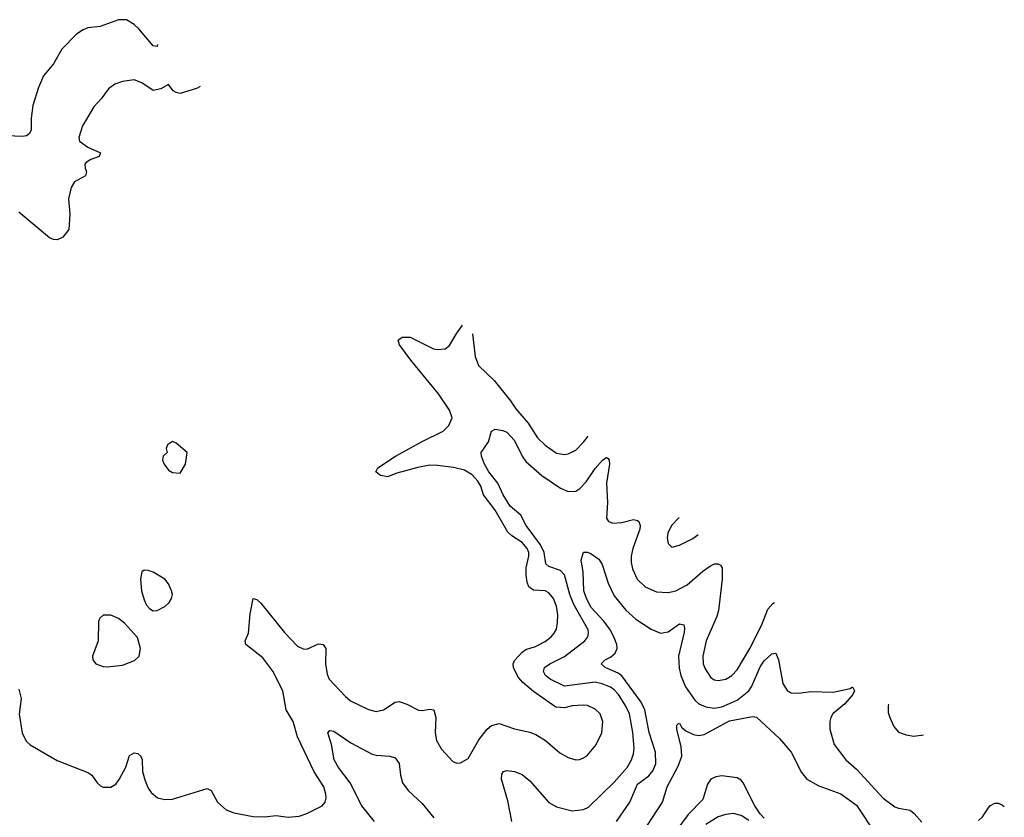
# Model space of a CAD drawing. Header units: inches. Extents: x 1384664 to 1536621, y 460766 to 646467.
# Tile 466 of 488: x 1482055 to 1487180, y 591471 to 595623. Entities that reach past the tile are written whole.
import ezdxf

# ---------------------------------------------------------------- set-up
doc = ezdxf.new("R2010")
doc.units = ezdxf.units.IN
doc.header["$MEASUREMENT"] = 0
doc.layers.add('B4589', color=7, linetype='Continuous')

msp = doc.modelspace()

# ---------------------------------------------------------------- linework, layer by layer
at = {"layer": 'B4589', "color": 5}
for points, elevation in [([(1482771.7, 595492.9), (1482770, 595483.7), (1482750, 595487.1), (1482674.7, 595574.7), (1482650, 595597.5), (1482610, 595621.2), (1482570, 595622.7), (1482473.3, 595586.7), (1482410, 595579.8), (1482385.5, 595570), (1482350, 595548), (1482273.4, 595470), (1482230, 595393.6), (1482178.9, 595330), (1482152.9, 595270), (1482123.6, 595176.4), (1482114.2, 595110), (1482113.7, 595050), (1482106.3, 595030), (1482090, 595017.8), (1482070, 595014.4), (1481990, 595018.8)], 660), ([(1482995, 595274.9), (1482975.2, 595264.8), (1482890, 595238.7), (1482870, 595243.1), (1482852.9, 595252.9), (1482830, 595285.2), (1482790, 595262.9), (1482750, 595254), (1482690, 595294.7), (1482650.6, 595309.4), (1482590, 595301.7), (1482550, 595286.8), (1482517.8, 595262.2), (1482479.5, 595210), (1482441.3, 595170), (1482382.6, 595070), (1482363.1, 595010), (1482365.7, 594990), (1482410, 594958.8), (1482475.5, 594930), (1482467.7, 594910), (1482425.1, 594894.9), (1482401, 594879), (1482394.6, 594870), (1482394.9, 594850), (1482402.8, 594830), (1482397, 594810), (1482340.7, 594779.3), (1482322, 594750), (1482309.1, 594690), (1482316.5, 594610), (1482310.3, 594530), (1482278.8, 594490), (1482250, 594476.2), (1482230, 594478), (1482210, 594487.1), (1482050, 594621.6)], 680), ([(1482050, 592138), (1482063.1, 592090), (1482051.8, 592008.2), (1482067.5, 591910), (1482088, 591868), (1482110, 591848.3), (1482250, 591766.7), (1482410, 591704.9), (1482430.1, 591690.1), (1482457.8, 591650), (1482474.6, 591634.6), (1482490, 591628.4), (1482530, 591628.2), (1482555.6, 591644.4), (1482572.7, 591667.3), (1482607.2, 591732.8), (1482626.9, 591793.1), (1482650, 591807), (1482670, 591803.1), (1482686, 591790), (1482691.7, 591770), (1482694.6, 591710), (1482705.4, 591665.4), (1482723.6, 591623.6), (1482739.6, 591599.6), (1482772.8, 591572.7), (1482810, 591563.1), (1482850, 591565.2), (1483030, 591620.3), (1483051.1, 591611.1), (1483084, 591550), (1483130.4, 591510), (1483170, 591494), (1483270, 591474.6), (1483330, 591472.7), (1483390, 591480.8), (1483451.6, 591471.5), (1483510, 591476.9), (1483550, 591490.3), (1483629.4, 591530), (1483645.1, 591550), (1483649.6, 591570), (1483647.8, 591592.2), (1483638.2, 591630), (1483588.5, 591708.5), (1483500.6, 591890), (1483477.5, 591970), (1483442.5, 592030), (1483424, 592130), (1483372.5, 592232.5), (1483320.4, 592300.3), (1483231.5, 592370), (1483228.6, 592390), (1483245.3, 592430), (1483253.8, 592530), (1483270, 592610.6), (1483290, 592604.9), (1483310, 592586), (1483433.3, 592433.3), (1483501.2, 592361.2), (1483530, 592348), (1483550, 592347.1), (1483610, 592373.2), (1483634, 592370), (1483647.9, 592350), (1483647.1, 592270), (1483656, 592216), (1483666.5, 592190), (1483750, 592100.7), (1483777.5, 592077.5), (1483870, 592032.3), (1483910, 592022.4), (1483948.9, 592031.1), (1484010, 592070.3), (1484030, 592073.8), (1484070, 592060.2), (1484130, 592028.4), (1484150, 592026.4), (1484190, 592034), (1484210, 592030.4), (1484220.6, 591990), (1484217.6, 591910), (1484224, 591870), (1484250, 591824.9), (1484310, 591761.6), (1484330, 591753.4), (1484350, 591754), (1484390, 591777.3), (1484445.4, 591874.6), (1484488.9, 591930), (1484510.5, 591949.5), (1484550, 591958.6), (1484630, 591931.6), (1484710, 591913.4), (1484741.8, 591901.8), (1484791.2, 591871.2), (1484866.3, 591806.3), (1484910, 591781.7), (1484950, 591770.3), (1484968.1, 591771.9), (1484990, 591780.4), (1485010, 591794.9), (1485053.1, 591846.9), (1485085.4, 591910), (1485090.9, 591970), (1485076.4, 592010), (1485050, 592034.5), (1485010, 592052.7), (1484990, 592055.5), (1484930.7, 592050.7), (1484890, 592041.1), (1484844.9, 592044.9), (1484730, 592125.3), (1484673.5, 592173.5), (1484650, 592200.8), (1484625.9, 592250), (1484623.4, 592270), (1484630, 592286.5), (1484670.6, 592330), (1484690, 592344.7), (1484740, 592360), (1484790, 592385.5), (1484820.9, 592410), (1484837.8, 592430), (1484849.1, 592450.9), (1484854.9, 592485.1), (1484855.6, 592524.4), (1484849.2, 592570), (1484833.9, 592610), (1484810, 592639), (1484790, 592649.1), (1484730, 592654), (1484705.8, 592670), (1484695.6, 592695.6), (1484691.3, 592731.3), (1484691.8, 592770), (1484704.8, 592830), (1484704.5, 592850), (1484696.2, 592870), (1484670, 592901.5), (1484616.1, 592936.1), (1484595, 592955), (1484530, 593070.6), (1484469, 593149), (1484454.7, 593194.7), (1484440.2, 593220.2), (1484410, 593253.7), (1484370, 593277.9), (1484312.4, 593292.4), (1484230, 593303), (1484190, 593303.4), (1484127.4, 593292.6), (1484017.5, 593262.5), (1483970, 593243.5), (1483933.2, 593250), (1483909.5, 593270), (1483919.6, 593290), (1484010.8, 593350), (1484150, 593427), (1484258.9, 593481.1), (1484289.2, 593510.8), (1484305.8, 593550), (1484291.5, 593590), (1484235.7, 593675.7), (1484091.6, 593850), (1484032, 593930), (1484025.2, 593954.8), (1484045.2, 593970), (1484086.8, 593970), (1484209.4, 593909.4), (1484230, 593906.2), (1484270, 593909.3), (1484292.9, 593927), (1484330, 593991.8), (1484359.5, 594033.1)], 680), ([(1484411.2, 593987.6), (1484425.7, 593870), (1484443.4, 593823.4), (1484525.1, 593745.1), (1484610, 593639), (1484637.6, 593597.6), (1484702.1, 593522.1), (1484750, 593446.4), (1484790, 593407.5), (1484850, 593366.4), (1484890, 593359.1), (1484910, 593362.4), (1484950, 593382), (1484990, 593423.2), (1485013.4, 593454.7)], 680), ([(1484616.5, 591450), (1484596.5, 591556.5), (1484562.2, 591670), (1484564.4, 591695.6), (1484574, 591710), (1484590, 591714.6), (1484629.7, 591710.2), (1484670, 591693.8), (1484710, 591660.2), (1484810, 591547.3), (1484850, 591526.4), (1484930, 591504), (1484990, 591512.4), (1485015.6, 591524.4), (1485150, 591653.8), (1485217, 591730), (1485240.2, 591770), (1485250, 591800.7), (1485253.3, 591830), (1485247.1, 591912.9), (1485228.9, 592010), (1485210, 592049.8), (1485172.5, 592110), (1485150, 592134.4), (1485130, 592147.9), (1485086.2, 592166.2), (1485050, 592174.5), (1484890, 592154.2), (1484816.8, 592190), (1484791.8, 592210), (1484782, 592230), (1484786, 592250), (1484814.3, 592270), (1484890, 592308.8), (1484996.1, 592390), (1485011.6, 592410), (1485016.5, 592430), (1485013.8, 592446.2), (1484938.8, 592578.8), (1484919.4, 592630), (1484890, 592733.6), (1484870, 592756.5), (1484810, 592776.8), (1484794, 592790), (1484785, 592850), (1484766.2, 592890), (1484691.3, 592990), (1484664.1, 593044.1), (1484607.9, 593090), (1484572.2, 593150), (1484544, 593210), (1484496.4, 593270), (1484475, 593310), (1484459.1, 593350), (1484457.6, 593370), (1484495.3, 593424.7), (1484510, 593481), (1484530, 593490.7), (1484570, 593484.9), (1484590, 593476.4), (1484630, 593432), (1484670.6, 593350.6), (1484690, 593323.5), (1484772.3, 593250), (1484870, 593183.8), (1484910, 593167.6), (1484950, 593168.4), (1484970, 593182.3), (1485003.4, 593216.6), (1485050, 593286.3), (1485090, 593331.8), (1485110, 593343.8), (1485118.3, 593338.3), (1485123.8, 593330), (1485124.6, 593310), (1485109.1, 593210), (1485113.8, 593110), (1485110, 593027.7), (1485120.3, 593010), (1485142.3, 593002.3), (1485190, 593005.9), (1485250, 593020.7), (1485270, 593016.5), (1485278, 593010), (1485285, 592990), (1485283.2, 592970), (1485246.4, 592870), (1485237.6, 592830), (1485237.9, 592797.9), (1485244.1, 592764.1), (1485269.2, 592710), (1485310.4, 592670), (1485370, 592643.9), (1485430, 592642), (1485470, 592649.2), (1485530, 592681.6), (1485610, 592751.8), (1485650, 592780.7), (1485671.1, 592791.1), (1485690, 592791.2), (1485702.8, 592782.8), (1485711, 592770), (1485710.8, 592710.8), (1485692.5, 592547.5), (1485683.4, 592516.6), (1485628.3, 592390), (1485610.2, 592310), (1485613.2, 592270), (1485623.3, 592243.3), (1485650, 592200.9), (1485670, 592186.9), (1485690, 592183.5), (1485730, 592190.2), (1485761.5, 592210), (1485790, 592239.1), (1485855.3, 592350), (1485915.5, 592470), (1485950, 592554.6), (1485975.5, 592584.5), (1485983.4, 592589.3)], 660), ([(1485486.9, 593032.2), (1485448.2, 592990), (1485429.2, 592950), (1485425.8, 592925.8), (1485430, 592896), (1485450, 592877.1), (1485490, 592887.4), (1485558.2, 592921.8), (1485586.7, 592943.2)], 680), ([(1485161.7, 591450), (1485231, 591550), (1485270, 591643.5), (1485330, 591687.5), (1485350, 591712.3), (1485365.6, 591750), (1485365.2, 591810), (1485331.7, 591911.7), (1485309, 592030), (1485289.5, 592070), (1485190, 592207.3), (1485170, 592221.7), (1485102.2, 592250), (1485081.3, 592270), (1485102.4, 592290), (1485130, 592304.6), (1485154.4, 592325.6), (1485164.9, 592350), (1485163.4, 592370), (1485148.4, 592410), (1485126, 592450), (1485093.5, 592493.5), (1485030, 592562.7), (1485004.5, 592610), (1484992.2, 592650), (1484988.2, 592748.2), (1484978, 592810), (1484990, 592851.3), (1485010, 592851), (1485030, 592842.8), (1485070, 592815.5), (1485086.4, 592786.4), (1485118.5, 592690), (1485150, 592623.2), (1485209.4, 592550), (1485262.5, 592502.5), (1485341.1, 592450), (1485390, 592430.2), (1485430, 592436.2), (1485490, 592478.3), (1485512.3, 592472.3), (1485516, 592456), (1485513.9, 592433.9), (1485484.7, 592310), (1485487.1, 592247.1), (1485496.4, 592210), (1485520.1, 592150), (1485570, 592080.2), (1485590, 592061.3), (1485626.5, 592046.5), (1485670, 592038.5), (1485710, 592046.6), (1485790, 592080.4), (1485850.5, 592130), (1485865.7, 592154.3), (1485910, 592254), (1485930, 592285.5), (1485970, 592321.1), (1485990, 592324.9), (1486005.3, 592290), (1486027.8, 592167.8), (1486050, 592131.7), (1486070, 592119.1), (1486110, 592116.8), (1486173.9, 592126.1), (1486290, 592121.6), (1486378.3, 592141.7), (1486390.8, 592150), (1486400.3, 592130), (1486392, 592110), (1486350, 592061.6), (1486287.9, 592010), (1486276.9, 591990), (1486271.7, 591970), (1486272, 591930), (1486294, 591850), (1486355.8, 591770), (1486410, 591721.7), (1486550.3, 591570), (1486610, 591526.3), (1486630, 591518.3), (1486690, 591507.6), (1486711, 591491), (1486750, 591446.4)], 640), ([(1486577.4, 592060.4), (1486574.9, 592050), (1486576, 592016), (1486583.7, 591990), (1486604.3, 591944.3), (1486630, 591914.9), (1486670, 591899.5), (1486710, 591894), (1486759.1, 591899.6)], 660), ([(1485323.1, 591430), (1485401.3, 591550), (1485424.4, 591630), (1485482.4, 591737.6), (1485500.9, 591790), (1485498.5, 591838.5), (1485476, 591930), (1485475.3, 591950), (1485482, 591958), (1485490, 591961), (1485499.9, 591939.9), (1485522, 591922), (1485562.8, 591902.8), (1485590, 591896.8), (1485617.5, 591902.6), (1485750, 591974), (1485870, 591996.5), (1485890, 591992.4), (1486010, 591882), (1486070, 591810.4), (1486124.7, 591704.7), (1486152.9, 591670), (1486215.1, 591635.1), (1486330, 591592.5), (1486410, 591533.7), (1486510, 591385.5)], 620), ([(1483901.6, 591450), (1483835.7, 591530), (1483775.2, 591650), (1483714.4, 591730), (1483692, 591770), (1483677.4, 591850), (1483658.4, 591910), (1483670, 591923), (1483690, 591919.5), (1483779.4, 591859.4), (1483890, 591800.3), (1483910, 591794.3), (1483982, 591790), (1484010, 591780.5), (1484030, 591751), (1484037.6, 591690), (1484048.2, 591650), (1484077.3, 591610), (1484150, 591542.4), (1484210, 591467.6)], 660), ([(1485930, 591466.4), (1485908.8, 591490), (1485882.1, 591530), (1485820.6, 591650), (1485810, 591663.8), (1485790, 591676.1), (1485710, 591686.2), (1485678.3, 591681.7), (1485652.4, 591670), (1485635.9, 591644.1), (1485610, 591564.5), (1485535, 591484.9), (1485470, 591399.5)], 620), ([(1487045.5, 591454.5), (1487066.8, 591473.2), (1487105.1, 591530), (1487130, 591544.9), (1487150, 591544.4), (1487170, 591534.4), (1487180.2, 591527)], 640), ([(1485850, 591454.2), (1485810, 591480.2), (1485770, 591491.4), (1485730, 591485.6), (1485690, 591472.9), (1485625.9, 591434.1)], 640)]:
    msp.add_lwpolyline(points, dxfattribs=dict(at, elevation=elevation))
at = {"layer": 'B4589', "color": 5, "elevation": 720}
for points in [[(1482850, 593428), (1482824.7, 593410), (1482818, 593390), (1482822, 593370), (1482802, 593350), (1482798, 593330), (1482806, 593310), (1482830, 593278), (1482850, 593266), (1482890, 593262), (1482918, 593310), (1482926, 593370), (1482870, 593418)], [(1482703.4, 592756.6), (1482690, 592748.7), (1482684, 592710), (1482689.2, 592650), (1482702.9, 592602.9), (1482714.8, 592574.8), (1482730, 592557.1), (1482750, 592546.4), (1482770, 592547.2), (1482810, 592568.9), (1482832.8, 592590), (1482844.7, 592610), (1482849.7, 592630), (1482845.1, 592650), (1482830, 592686.6), (1482809.5, 592710), (1482750, 592746.3), (1482724.4, 592755.6)], [(1482530, 592523), (1482490, 592522.9), (1482471.9, 592508.1), (1482465.7, 592490), (1482463, 592390), (1482433.4, 592310), (1482436.3, 592290), (1482451, 592270), (1482490, 592256.4), (1482510, 592254), (1482590, 592263.7), (1482652.1, 592287.9), (1482676.2, 592310), (1482682.9, 592350), (1482667.8, 592407.8), (1482600.9, 592480.9), (1482570, 592505.4)]]:
    msp.add_lwpolyline(points, close=True, dxfattribs=at)

doc.saveas('drawing.dxf')
